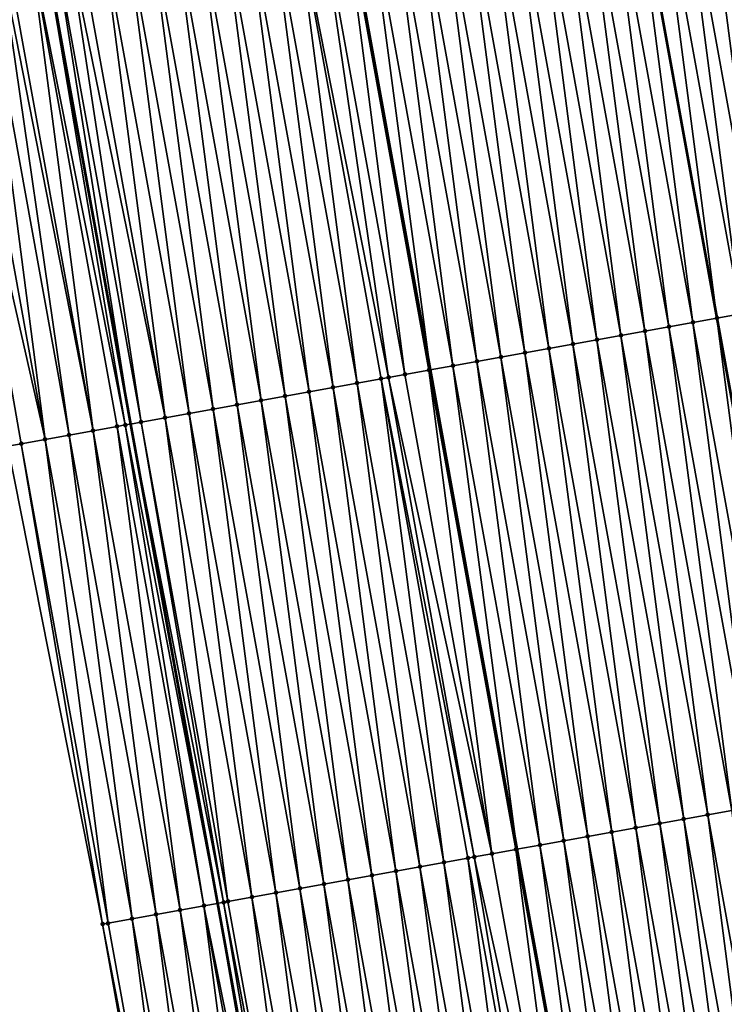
# Model space of a CAD drawing. Header units: feet. Extents: x 2007189 to 2022806, y 818621 to 837694.
# Tile 263 of 656: x 2011451 to 2011480, y 827225 to 827265. Entities that reach past the tile are written whole.
import ezdxf

# ---------------------------------------------------------------- set-up
doc = ezdxf.new("R2010")
doc.units = ezdxf.units.FT
doc.header["$MEASUREMENT"] = 0
for name, color, linetype, lineweight in [('EP_Travel Lane', 172, 'Continuous', 53), ('Road Shots', 141, 'Continuous', 100), ('Road X-Section', 40, 'Continuous', 13), ('STRIPING', 60, 'Continuous', 53)]:
    doc.layers.add(name, color=color, linetype=linetype, lineweight=lineweight)
doc.layers.add('I-77-MM17-21_SB-Surface-Border', color=7, linetype='Continuous')
doc.layers.add('I-77-MM17-21_SB-Surface-TIN', color=7, linetype='Continuous')

msp = doc.modelspace()

# ---------------------------------------------------------------- linework, layer by layer
at = {"layer": 'EP_Travel Lane'}
msp.add_polyline3d([(2011426.064436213, 827426.9163370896, 310.7935345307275), (2011429.090653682, 827407.1466084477, 310.8020995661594), (2011432.116868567, 827387.3768966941, 310.8280095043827), (2011435.14308394, 827367.6071817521, 310.8505468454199), (2011438.383504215, 827347.5752606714, 310.8550142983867), (2011441.677768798, 827327.8484129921, 310.8450038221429), (2011444.972028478, 827308.1215946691, 310.8676867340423), (2011448.266279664, 827288.3948272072, 310.9462052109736), (2011451.785399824, 827268.3978280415, 311.0168383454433), (2011455.348747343, 827248.7178492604, 311.0530579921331), (2011458.912086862, 827229.0379146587, 311.1058170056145), (2011462.475431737, 827209.3579504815, 311.1475301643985), (2011466.304121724, 827189.3753401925, 311.1956917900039), (2011470.173182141, 827169.7531448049, 311.2224514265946), (2011474.042224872, 827150.131039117, 311.2814960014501), (2011477.91123895, 827130.5090787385, 311.3928409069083), (2011481.943774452, 827110.6780281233, 311.4529107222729), (2011486.019857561, 827091.0979592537, 311.5345696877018), (2011490.095915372, 827071.518011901, 311.6420071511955), (2011494.171960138, 827051.938127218, 311.7626934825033), (2011498.561402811, 827032.0206688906, 311.8343273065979), (2011503.034300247, 827012.5273846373, 311.9249196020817), (2011507.507186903, 826993.0341473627, 312.0241428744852), (2011511.980064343, 826973.5409502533, 312.1307927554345)], dxfattribs=at)
at = {"layer": 'I-77-MM17-21_SB-Surface-Border', "color": 3, "linetype": 'Continuous', "lineweight": -3}
msp.add_polyline3d([(2011508.501863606, 826972.7529441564, 312.2280036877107), (2011503.139366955, 826992.0446366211, 312.1538696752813), (2011499.053788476, 827011.6255781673, 312.0363554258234), (2011494.003149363, 827030.9878409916, 311.9389719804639), (2011490.003879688, 827051.0708970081, 311.8562956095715), (2011485.576583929, 827070.5778773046, 311.7797985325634), (2011481.447137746, 827090.1467194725, 311.6741748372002), (2011478.279633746, 827109.915714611, 311.5483360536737), (2011474.770456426, 827129.8902702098, 311.4510833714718), (2011470.246025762, 827149.3831021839, 311.3533416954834), (2011466.741395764, 827169.0770481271, 311.3022009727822), (2011463.03818234, 827188.7319729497, 311.2909535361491), (2011457.694417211, 827208.4927978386, 311.3367523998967), (2011454.197824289, 827228.1848614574, 311.2997725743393), (2011450.313611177, 827247.8067217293, 311.2559457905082), (2011447.416001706, 827267.6070954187, 311.1663260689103), (2011443.057618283, 827287.525218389, 311.1672876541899), (2011438.967472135, 827307.1191249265, 311.1410504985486), (2011435.842362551, 827326.8741582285, 311.0839531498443), (2011432.026686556, 827346.5139510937, 311.113053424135), (2011429.609889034, 827366.7573942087, 311.0491658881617), (2011426.783208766, 827386.5577401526, 311.0058576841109), (2011425.399805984, 827406.5797546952, 310.9208343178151), (2011421.566969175, 827426.2255988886, 310.9372846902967)], dxfattribs=at)
at = {"layer": 'I-77-MM17-21_SB-Surface-TIN', "color": 128, "linetype": 'Continuous', "lineweight": -3}
for points in [[(2011481.364322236, 827253.425568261, 310.0408980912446), (2011478.784991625, 827273.2836226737, 309.9701422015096), (2011477.800973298, 827273.105555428, 310.0078651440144)], [(2011482.348341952, 827253.6036278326, 310.0002886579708), (2011479.769009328, 827273.4616933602, 309.9337127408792), (2011478.784991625, 827273.2836226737, 309.9701422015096)], [(2011481.364322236, 827253.425568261, 310.0408980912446), (2011482.348341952, 827253.6036278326, 310.0002886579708), (2011478.784991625, 827273.2836226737, 309.9701422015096)], [(2011476.816953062, 827272.9274987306, 310.0495535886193), (2011475.832932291, 827272.749416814, 310.0820975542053), (2011479.396278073, 827253.0694476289, 310.1218870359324)], [(2011480.380300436, 827253.2475202, 310.0858348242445), (2011477.800973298, 827273.105555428, 310.0078651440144), (2011476.816953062, 827272.9274987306, 310.0495535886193)], [(2011480.380300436, 827253.2475202, 310.0858348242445), (2011476.816953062, 827272.9274987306, 310.0495535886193), (2011479.396278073, 827253.0694476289, 310.1218870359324)], [(2011480.380300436, 827253.2475202, 310.0858348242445), (2011481.364322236, 827253.425568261, 310.0408980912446), (2011477.800973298, 827273.105555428, 310.0078651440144)], [(2011477.428250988, 827252.7132879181, 310.1875256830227), (2011474.848920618, 827272.5713409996, 310.1162631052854), (2011473.864903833, 827272.3932652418, 310.1507861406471)], [(2011478.412267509, 827252.8913651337, 310.153549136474), (2011475.832932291, 827272.749416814, 310.0820975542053), (2011474.848920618, 827272.5713409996, 310.1162631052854)], [(2011477.428250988, 827252.7132879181, 310.1875256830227), (2011478.412267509, 827252.8913651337, 310.153549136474), (2011474.848920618, 827272.5713409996, 310.1162631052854)], [(2011478.412267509, 827252.8913651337, 310.153549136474), (2011479.396278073, 827253.0694476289, 310.1218870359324), (2011475.832932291, 827272.749416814, 310.0820975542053)], [(2011474.476192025, 827252.1791081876, 310.3089722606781), (2011471.896865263, 827272.0371413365, 310.2302118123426), (2011470.912844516, 827271.8590874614, 310.2729612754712)], [(2011475.460213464, 827252.3571582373, 310.2647832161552), (2011472.880885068, 827272.2152004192, 310.1894200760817), (2011471.896865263, 827272.0371413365, 310.2302118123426)], [(2011474.476192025, 827252.1791081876, 310.3089722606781), (2011475.460213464, 827252.3571582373, 310.2647832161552), (2011471.896865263, 827272.0371413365, 310.2302118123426)], [(2011476.444233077, 827252.53521838, 310.2243884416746), (2011473.864903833, 827272.3932652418, 310.1507861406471), (2011472.880885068, 827272.2152004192, 310.1894200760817)], [(2011475.460213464, 827252.3571582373, 310.2647832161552), (2011476.444233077, 827252.53521838, 310.2243884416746), (2011472.880885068, 827272.2152004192, 310.1894200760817)], [(2011476.444233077, 827252.53521838, 310.2243884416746), (2011477.428250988, 827252.7132879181, 310.1875256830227), (2011473.864903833, 827272.3932652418, 310.1507861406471)], [(2011472.508153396, 827251.8229846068, 310.3885230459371), (2011469.928823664, 827271.6810341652, 310.3159282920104), (2011468.944804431, 827271.50297193, 310.3555348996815)], [(2011473.492171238, 827252.0010545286, 310.3518045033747), (2011470.912844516, 827271.8590874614, 310.2729612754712), (2011469.928823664, 827271.6810341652, 310.3159282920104)], [(2011472.508153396, 827251.8229846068, 310.3885230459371), (2011473.492171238, 827252.0010545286, 310.3518045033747), (2011469.928823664, 827271.6810341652, 310.3159282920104)], [(2011473.492171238, 827252.0010545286, 310.3518045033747), (2011474.476192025, 827252.1791081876, 310.3089722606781), (2011470.912844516, 827271.8590874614, 310.2729612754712)], [(2011470.540115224, 827251.4668585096, 310.4671277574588), (2011467.96078614, 827271.3249044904, 310.39318506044), (2011466.976766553, 827271.1468442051, 310.4335247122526)], [(2011471.524135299, 827251.6449160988, 310.4257730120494), (2011468.944804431, 827271.50297193, 310.3555348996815), (2011467.96078614, 827271.3249044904, 310.39318506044)], [(2011470.540115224, 827251.4668585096, 310.4671277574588), (2011471.524135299, 827251.6449160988, 310.4257730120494), (2011467.96078614, 827271.3249044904, 310.39318506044)], [(2011471.524135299, 827251.6449160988, 310.4257730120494), (2011472.508153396, 827251.8229846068, 310.3885230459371), (2011468.944804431, 827271.50297193, 310.3555348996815)], [(2011468.572070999, 827251.1107658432, 310.5583001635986), (2011465.99274614, 827270.9687884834, 310.4755799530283), (2011465.008727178, 827270.7907247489, 310.5146228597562)], [(2011469.556092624, 827251.2888148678, 310.5137257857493), (2011466.976766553, 827271.1468442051, 310.4335247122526), (2011465.99274614, 827270.9687884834, 310.4755799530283)], [(2011468.572070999, 827251.1107658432, 310.5583001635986), (2011469.556092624, 827251.2888148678, 310.5137257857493), (2011465.99274614, 827270.9687884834, 310.4755799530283)], [(2011469.556092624, 827251.2888148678, 310.5137257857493), (2011470.540115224, 827251.4668585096, 310.4671277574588), (2011466.976766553, 827271.1468442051, 310.4335247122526)], [(2011465.933731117, 827250.6333247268, 310.6561575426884), (2011463.040693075, 827270.4345761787, 310.5847762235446), (2011462.056675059, 827270.2565072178, 310.6218544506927)], [(2011466.604034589, 827250.7546300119, 310.633245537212), (2011464.024710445, 827270.612648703, 310.5490376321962), (2011463.040693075, 827270.4345761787, 310.5847762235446)], [(2011465.933731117, 827250.6333247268, 310.6561575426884), (2011466.604034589, 827250.7546300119, 310.633245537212), (2011463.040693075, 827270.4345761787, 310.5847762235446)], [(2011467.588052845, 827250.9326976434, 310.5956660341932), (2011464.067686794, 827270.6204260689, 310.5475345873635), (2011464.024710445, 827270.612648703, 310.5490376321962)], [(2011466.604034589, 827250.7546300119, 310.633245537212), (2011467.588052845, 827250.9326976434, 310.5956660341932), (2011464.024710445, 827270.612648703, 310.5490376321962)], [(2011465.008727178, 827270.7907247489, 310.5146228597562), (2011464.067686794, 827270.6204260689, 310.5475345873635), (2011467.631029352, 827250.940474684, 310.5940340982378)], [(2011467.588052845, 827250.9326976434, 310.5956660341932), (2011467.631029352, 827250.940474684, 310.5940340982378), (2011464.067686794, 827270.6204260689, 310.5475345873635)], [(2011468.572070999, 827251.1107658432, 310.5583001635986), (2011465.008727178, 827270.7907247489, 310.5146228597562), (2011467.631029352, 827250.940474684, 310.5940340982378)], [(2011463.651988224, 827250.2203807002, 310.7285344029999), (2011461.072658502, 827270.0784302, 310.6559038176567), (2011460.088640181, 827269.9003629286, 310.6936171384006)], [(2011464.636005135, 827250.3984557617, 310.6937480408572), (2011462.056675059, 827270.2565072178, 310.6218544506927), (2011461.072658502, 827270.0784302, 310.6559038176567)], [(2011463.651988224, 827250.2203807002, 310.7285344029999), (2011464.636005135, 827250.3984557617, 310.6937480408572), (2011461.072658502, 827270.0784302, 310.6559038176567)], [(2011464.636005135, 827250.3984557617, 310.6937480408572), (2011465.620018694, 827250.576549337, 310.6659216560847), (2011462.056675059, 827270.2565072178, 310.6218544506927)], [(2011465.620018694, 827250.576549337, 310.6659216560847), (2011465.933731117, 827250.6333247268, 310.6561575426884), (2011462.056675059, 827270.2565072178, 310.6218544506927)], [(2011461.683946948, 827249.8642717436, 310.8135828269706), (2011459.10462138, 827269.7222983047, 310.7323257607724), (2011458.120602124, 827269.5442361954, 310.7719796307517)], [(2011462.667967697, 827250.042325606, 310.7708270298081), (2011460.088640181, 827269.9003629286, 310.6936171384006), (2011459.10462138, 827269.7222983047, 310.7323257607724)], [(2011461.683946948, 827249.8642717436, 310.8135828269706), (2011462.667967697, 827250.042325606, 310.7708270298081), (2011459.10462138, 827269.7222983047, 310.7323257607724)], [(2011462.667967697, 827250.042325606, 310.7708270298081), (2011463.651988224, 827250.2203807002, 310.7285344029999), (2011460.088640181, 827269.9003629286, 310.6936171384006)], [(2011459.715906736, 827249.5081569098, 310.8964218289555), (2011457.136581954, 827269.3661791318, 310.8135304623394), (2011456.152561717, 827269.1881224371, 310.8552198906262)], [(2011460.699926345, 827249.6862170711, 310.8560340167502), (2011458.120602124, 827269.5442361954, 310.7719796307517), (2011457.136581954, 827269.3661791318, 310.8135304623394)], [(2011459.715906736, 827249.5081569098, 310.8964218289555), (2011460.699926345, 827249.6862170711, 310.8560340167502), (2011457.136581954, 827269.3661791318, 310.8135304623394)], [(2011460.699926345, 827249.6862170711, 310.8560340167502), (2011461.683946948, 827249.8642717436, 310.8135828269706), (2011458.120602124, 827269.5442361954, 310.7719796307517)], [(2011456.763851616, 827248.9739559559, 311.0098899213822), (2011454.184520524, 827268.8320130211, 310.9400925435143), (2011453.20050121, 827268.6539512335, 310.9798674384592)], [(2011457.747868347, 827249.1520320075, 310.9754757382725), (2011455.168541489, 827269.010065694, 310.8968911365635), (2011454.184520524, 827268.8320130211, 310.9400925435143)], [(2011456.763851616, 827248.9739559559, 311.0098899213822), (2011457.747868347, 827249.1520320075, 310.9754757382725), (2011454.184520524, 827268.8320130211, 310.9400925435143)], [(2011458.731887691, 827249.3300936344, 310.9356388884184), (2011456.152561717, 827269.1881224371, 310.8552198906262), (2011455.168541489, 827269.010065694, 310.8968911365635)], [(2011457.747868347, 827249.1520320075, 310.9754757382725), (2011458.731887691, 827249.3300936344, 310.9356388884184), (2011455.168541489, 827269.010065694, 310.8968911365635)], [(2011458.731887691, 827249.3300936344, 310.9356388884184), (2011459.715906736, 827249.5081569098, 310.8964218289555), (2011456.152561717, 827269.1881224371, 310.8552198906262)], [(2011455.130433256, 827248.6783389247, 311.0598345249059), (2011451.785399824, 827268.3978280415, 311.0168383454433), (2011451.232477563, 827268.2977449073, 311.0283084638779)], [(2011452.216487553, 827268.4758581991, 311.0078956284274), (2011451.785399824, 827268.3978280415, 311.0168383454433), (2011455.348747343, 827248.7178492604, 311.0530579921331)], [(2011455.130433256, 827248.6783389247, 311.0598345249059), (2011455.348747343, 827248.7178492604, 311.0530579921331), (2011451.785399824, 827268.3978280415, 311.0168383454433)], [(2011455.779837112, 827248.7958675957, 311.0396768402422), (2011452.772888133, 827268.5765628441, 310.9934080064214), (2011452.216487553, 827268.4758581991, 311.0078956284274)], [(2011455.779837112, 827248.7958675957, 311.0396768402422), (2011452.216487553, 827268.4758581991, 311.0078956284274), (2011455.348747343, 827248.7178492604, 311.0530579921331)], [(2011456.763851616, 827248.9739559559, 311.0098899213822), (2011453.20050121, 827268.6539512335, 310.9798674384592), (2011452.772888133, 827268.5765628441, 310.9934080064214)], [(2011455.779837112, 827248.7958675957, 311.0396768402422), (2011456.763851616, 827248.9739559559, 311.0098899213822), (2011452.772888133, 827268.5765628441, 310.9934080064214)], [(2011452.827784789, 827248.2616511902, 311.1473361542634), (2011449.958145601, 827268.0671037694, 311.0629844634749), (2011449.264448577, 827267.941568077, 311.0878379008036)], [(2011453.811804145, 827248.4397127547, 311.1074758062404), (2011450.248465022, 827268.1196457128, 311.0540209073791), (2011449.958145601, 827268.0671037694, 311.0629844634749)], [(2011452.827784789, 827248.2616511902, 311.1473361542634), (2011453.811804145, 827248.4397127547, 311.1074758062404), (2011449.958145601, 827268.0671037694, 311.0629844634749)], [(2011453.811804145, 827248.4397127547, 311.1074758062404), (2011451.232477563, 827268.2977449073, 311.0283084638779), (2011450.248465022, 827268.1196457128, 311.0540209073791)], [(2011453.811804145, 827248.4397127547, 311.1074758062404), (2011454.795821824, 827248.617783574, 311.0710947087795), (2011451.232477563, 827268.2977449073, 311.0283084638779)], [(2011454.795821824, 827248.617783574, 311.0710947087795), (2011455.130433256, 827248.6783389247, 311.0598345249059), (2011451.232477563, 827268.2977449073, 311.0283084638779)], [(2011451.843764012, 827248.0835974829, 311.1901501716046), (2011448.280428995, 827267.7635077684, 311.1281687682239), (2011447.416001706, 827267.6070954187, 311.1663260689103)], [(2011450.313611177, 827247.8067217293, 311.2559457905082), (2011450.859743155, 827247.905544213, 311.2331286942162), (2011447.416001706, 827267.6070954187, 311.1663260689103)], [(2011450.859743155, 827247.905544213, 311.2331286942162), (2011451.843764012, 827248.0835974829, 311.1901501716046), (2011447.416001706, 827267.6070954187, 311.1663260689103)], [(2011451.843764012, 827248.0835974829, 311.1901501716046), (2011449.264448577, 827267.941568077, 311.0878379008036), (2011448.280428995, 827267.7635077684, 311.1281687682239)], [(2011451.843764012, 827248.0835974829, 311.1901501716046), (2011452.827784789, 827248.2616511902, 311.1473361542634), (2011449.264448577, 827267.941568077, 311.0878379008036)], [(2011481.975605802, 827233.2114367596, 310.2086919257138), (2011479.396278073, 827253.0694476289, 310.1218870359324), (2011478.412267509, 827252.8913651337, 310.153549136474)], [(2011480.380300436, 827253.2475202, 310.0858348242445), (2011479.396278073, 827253.0694476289, 310.1218870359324), (2011482.959616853, 827233.3895171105, 310.1762188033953)], [(2011481.975605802, 827233.2114367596, 310.2086919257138), (2011482.959616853, 827233.3895171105, 310.1762188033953), (2011479.396278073, 827253.0694476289, 310.1218870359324)], [(2011480.007573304, 827232.8552793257, 310.275513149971), (2011477.428250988, 827252.7132879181, 310.1875256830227), (2011476.444233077, 827252.53521838, 310.2243884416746)], [(2011480.991589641, 827233.0333575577, 310.2419203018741), (2011478.412267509, 827252.8913651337, 310.153549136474), (2011477.428250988, 827252.7132879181, 310.1875256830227)], [(2011480.007573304, 827232.8552793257, 310.275513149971), (2011480.991589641, 827233.0333575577, 310.2419203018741), (2011477.428250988, 827252.7132879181, 310.1875256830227)], [(2011480.991589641, 827233.0333575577, 310.2419203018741), (2011481.975605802, 827233.2114367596, 310.2086919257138), (2011478.412267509, 827252.8913651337, 310.153549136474)], [(2011478.03953183, 827232.4991714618, 310.3609693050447), (2011475.460213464, 827252.3571582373, 310.2647832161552), (2011474.476192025, 827252.1791081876, 310.3089722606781)], [(2011479.023553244, 827232.6772216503, 310.3168339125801), (2011476.444233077, 827252.53521838, 310.2243884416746), (2011475.460213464, 827252.3571582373, 310.2647832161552)], [(2011478.03953183, 827232.4991714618, 310.3609693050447), (2011479.023553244, 827232.6772216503, 310.3168339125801), (2011475.460213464, 827252.3571582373, 310.2647832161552)], [(2011479.023553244, 827232.6772216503, 310.3168339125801), (2011480.007573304, 827232.8552793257, 310.275513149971), (2011476.444233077, 827252.53521838, 310.2243884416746)], [(2011475.087474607, 827231.9649821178, 310.4787972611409), (2011472.508153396, 827251.8229846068, 310.3885230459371), (2011471.524135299, 827251.6449160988, 310.4257730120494)], [(2011476.071492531, 827232.1430515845, 310.4419092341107), (2011473.492171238, 827252.0010545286, 310.3518045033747), (2011472.508153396, 827251.8229846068, 310.3885230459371)], [(2011475.087474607, 827231.9649821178, 310.4787972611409), (2011476.071492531, 827232.1430515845, 310.4419092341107), (2011472.508153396, 827251.8229846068, 310.3885230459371)], [(2011477.05551032, 827232.321121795, 310.4053007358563), (2011474.476192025, 827252.1791081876, 310.3089722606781), (2011473.492171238, 827252.0010545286, 310.3518045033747)], [(2011476.071492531, 827232.1430515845, 310.4419092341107), (2011477.05551032, 827232.321121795, 310.4053007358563), (2011473.492171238, 827252.0010545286, 310.3518045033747)], [(2011477.05551032, 827232.321121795, 310.4053007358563), (2011478.03953183, 827232.4991714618, 310.3609693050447), (2011474.476192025, 827252.1791081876, 310.3089722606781)], [(2011473.119432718, 827231.6088765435, 310.5651141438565), (2011470.540115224, 827251.4668585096, 310.4671277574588), (2011469.556092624, 827251.2888148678, 310.5137257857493)], [(2011474.103454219, 827231.7869262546, 310.520799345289), (2011471.524135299, 827251.6449160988, 310.4257730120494), (2011470.540115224, 827251.4668585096, 310.4671277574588)], [(2011473.119432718, 827231.6088765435, 310.5651141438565), (2011474.103454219, 827231.7869262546, 310.520799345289), (2011470.540115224, 827251.4668585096, 310.4671277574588)], [(2011474.103454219, 827231.7869262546, 310.520799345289), (2011475.087474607, 827231.9649821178, 310.4787972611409), (2011471.524135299, 827251.6449160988, 310.4257730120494)], [(2011468.572070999, 827251.1107658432, 310.5583001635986), (2011467.631029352, 827250.940474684, 310.5940340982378), (2011471.194370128, 827231.260533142, 310.6442032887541)], [(2011472.135412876, 827231.4308176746, 310.6059862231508), (2011469.556092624, 827251.2888148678, 310.5137257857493), (2011468.572070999, 827251.1107658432, 310.5583001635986)], [(2011472.135412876, 827231.4308176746, 310.6059862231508), (2011468.572070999, 827251.1107658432, 310.5583001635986), (2011471.194370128, 827231.260533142, 310.6442032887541)], [(2011472.135412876, 827231.4308176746, 310.6059862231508), (2011473.119432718, 827231.6088765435, 310.5651141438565), (2011469.556092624, 827251.2888148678, 310.5137257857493)], [(2011469.448422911, 827230.9445904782, 310.7121122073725), (2011465.933731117, 827250.6333247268, 310.6561575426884), (2011465.620018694, 827250.576549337, 310.6659216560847)], [(2011470.167373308, 827231.0746992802, 310.6874835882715), (2011466.604034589, 827250.7546300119, 310.633245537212), (2011465.933731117, 827250.6333247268, 310.6561575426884)], [(2011469.448422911, 827230.9445904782, 310.7121122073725), (2011470.167373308, 827231.0746992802, 310.6874835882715), (2011465.933731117, 827250.6333247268, 310.6561575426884)], [(2011470.167373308, 827231.0746992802, 310.6874835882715), (2011467.588052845, 827250.9326976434, 310.5956660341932), (2011466.604034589, 827250.7546300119, 310.633245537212)], [(2011471.15139347, 827231.2527563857, 310.645948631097), (2011467.631029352, 827250.940474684, 310.5940340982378), (2011467.588052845, 827250.9326976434, 310.5956660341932)], [(2011470.167373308, 827231.0746992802, 310.6874835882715), (2011471.15139347, 827231.2527563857, 310.645948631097), (2011467.588052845, 827250.9326976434, 310.5956660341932)], [(2011471.15139347, 827231.2527563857, 310.645948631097), (2011471.194370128, 827231.260533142, 310.6442032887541), (2011467.631029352, 827250.940474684, 310.5940340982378)], [(2011466.231309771, 827230.3623763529, 310.8180961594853), (2011463.651988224, 827250.2203807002, 310.7285344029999), (2011462.667967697, 827250.042325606, 310.7708270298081)], [(2011467.215327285, 827230.5404480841, 310.782059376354), (2011464.636005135, 827250.3984557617, 310.6937480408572), (2011463.651988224, 827250.2203807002, 310.7285344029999)], [(2011466.231309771, 827230.3623763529, 310.8180961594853), (2011467.215327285, 827230.5404480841, 310.782059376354), (2011463.651988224, 827250.2203807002, 310.7285344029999)], [(2011468.199343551, 827230.7185267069, 310.7486134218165), (2011465.620018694, 827250.576549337, 310.6659216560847), (2011464.636005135, 827250.3984557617, 310.6937480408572)], [(2011467.215327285, 827230.5404480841, 310.782059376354), (2011468.199343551, 827230.7185267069, 310.7486134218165), (2011464.636005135, 827250.3984557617, 310.6937480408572)], [(2011468.199343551, 827230.7185267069, 310.7486134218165), (2011469.183357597, 827230.8966175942, 310.719777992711), (2011465.620018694, 827250.576549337, 310.6659216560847)], [(2011469.183357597, 827230.8966175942, 310.719777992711), (2011469.448422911, 827230.9445904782, 310.7121122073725), (2011465.620018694, 827250.576549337, 310.6659216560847)], [(2011464.263268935, 827230.0062649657, 310.9022278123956), (2011461.683946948, 827249.8642717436, 310.8135828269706), (2011460.699926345, 827249.6862170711, 310.8560340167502)], [(2011465.24728997, 827230.1843172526, 310.8588812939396), (2011462.667967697, 827250.042325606, 310.7708270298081), (2011461.683946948, 827249.8642717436, 310.8135828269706)], [(2011464.263268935, 827230.0062649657, 310.9022278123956), (2011465.24728997, 827230.1843172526, 310.8588812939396), (2011461.683946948, 827249.8642717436, 310.8135828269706)], [(2011465.24728997, 827230.1843172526, 310.8588812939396), (2011466.231309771, 827230.3623763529, 310.8180961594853), (2011462.667967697, 827250.042325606, 310.7708270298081)], [(2011462.295228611, 827229.6501507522, 310.9852968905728), (2011459.715906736, 827249.5081569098, 310.8964218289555), (2011458.731887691, 827249.3300936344, 310.9356388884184)], [(2011463.27924891, 827229.8282070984, 310.9434763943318), (2011460.699926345, 827249.6862170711, 310.8560340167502), (2011459.715906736, 827249.5081569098, 310.8964218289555)], [(2011462.295228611, 827229.6501507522, 310.9852968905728), (2011463.27924891, 827229.8282070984, 310.9434763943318), (2011459.715906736, 827249.5081569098, 310.8964218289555)], [(2011463.27924891, 827229.8282070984, 310.9434763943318), (2011464.263268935, 827230.0062649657, 310.9022278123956), (2011460.699926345, 827249.6862170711, 310.8560340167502)], [(2011460.327190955, 827229.2940218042, 311.0628268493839), (2011457.747868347, 827249.1520320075, 310.9754757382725), (2011456.763851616, 827248.9739559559, 311.0098899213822)], [(2011461.311208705, 827229.4720922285, 311.0262987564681), (2011458.731887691, 827249.3300936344, 310.9356388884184), (2011457.747868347, 827249.1520320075, 310.9754757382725)], [(2011460.327190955, 827229.2940218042, 311.0628268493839), (2011461.311208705, 827229.4720922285, 311.0262987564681), (2011457.747868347, 827249.1520320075, 310.9754757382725)], [(2011461.311208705, 827229.4720922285, 311.0262987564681), (2011462.295228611, 827229.6501507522, 310.9852968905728), (2011458.731887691, 827249.3300936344, 310.9356388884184)], [(2011457.375143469, 827228.759778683, 311.1604382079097), (2011454.795821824, 827248.617783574, 311.0710947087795), (2011453.811804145, 827248.4397127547, 311.1074758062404)], [(2011458.359161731, 827228.9378462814, 311.1228478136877), (2011455.130433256, 827248.6783389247, 311.0598345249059), (2011454.795821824, 827248.617783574, 311.0710947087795)], [(2011457.375143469, 827228.759778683, 311.1604382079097), (2011458.359161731, 827228.9378462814, 311.1228478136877), (2011454.795821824, 827248.617783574, 311.0710947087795)], [(2011455.130433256, 827248.6783389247, 311.0598345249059), (2011458.912086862, 827229.0379146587, 311.1058170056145), (2011455.348747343, 827248.7178492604, 311.0530579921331)], [(2011458.359161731, 827228.9378462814, 311.1228478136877), (2011458.912086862, 827229.0379146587, 311.1058170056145), (2011455.130433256, 827248.6783389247, 311.0598345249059)], [(2011459.162717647, 827229.0832738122, 311.0980972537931), (2011455.779837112, 827248.7958675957, 311.0396768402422), (2011455.348747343, 827248.7178492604, 311.0530579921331)], [(2011459.162717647, 827229.0832738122, 311.0980972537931), (2011455.348747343, 827248.7178492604, 311.0530579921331), (2011458.912086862, 827229.0379146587, 311.1058170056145)], [(2011459.343176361, 827229.1159339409, 311.0927989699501), (2011456.763851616, 827248.9739559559, 311.0098899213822), (2011455.779837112, 827248.7958675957, 311.0396768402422)], [(2011459.162717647, 827229.0832738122, 311.0980972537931), (2011459.343176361, 827229.1159339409, 311.0927989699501), (2011455.779837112, 827248.7958675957, 311.0396768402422)], [(2011459.343176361, 827229.1159339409, 311.0927989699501), (2011460.327190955, 827229.2940218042, 311.0628268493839), (2011456.763851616, 827248.9739559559, 311.0098899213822)], [(2011455.407101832, 827228.40367172, 311.2462330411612), (2011452.827784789, 827248.2616511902, 311.1473361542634), (2011451.843764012, 827248.0835974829, 311.1901501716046)], [(2011456.391123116, 827228.5817226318, 311.202369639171), (2011453.811804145, 827248.4397127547, 311.1074758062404), (2011452.827784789, 827248.2616511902, 311.1473361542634)], [(2011455.407101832, 827228.40367172, 311.2462330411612), (2011456.391123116, 827228.5817226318, 311.202369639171), (2011452.827784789, 827248.2616511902, 311.1473361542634)], [(2011456.391123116, 827228.5817226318, 311.202369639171), (2011457.375143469, 827228.759778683, 311.1604382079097), (2011453.811804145, 827248.4397127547, 311.1074758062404)], [(2011454.197824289, 827228.1848614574, 311.2997725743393), (2011450.859743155, 827247.905544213, 311.2331286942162), (2011450.313611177, 827247.8067217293, 311.2559457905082)], [(2011454.423080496, 827228.2256210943, 311.2902040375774), (2011451.843764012, 827248.0835974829, 311.1901501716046), (2011450.859743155, 827247.905544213, 311.2331286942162)], [(2011454.197824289, 827228.1848614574, 311.2997725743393), (2011454.423080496, 827228.2256210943, 311.2902040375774), (2011450.859743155, 827247.905544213, 311.2331286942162)], [(2011454.423080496, 827228.2256210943, 311.2902040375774), (2011455.407101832, 827228.40367172, 311.2462330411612), (2011451.843764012, 827248.0835974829, 311.1901501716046)], [(2011482.586886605, 827212.9973205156, 310.3822187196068), (2011480.007573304, 827232.8552793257, 310.275513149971), (2011479.023553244, 827232.6772216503, 310.3168339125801)], [(2011480.618847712, 827212.6411983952, 310.4623187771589), (2011478.03953183, 827232.4991714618, 310.3609693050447), (2011477.05551032, 827232.321121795, 310.4053007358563)], [(2011481.60286687, 827212.8192610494, 310.4228679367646), (2011479.023553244, 827232.6772216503, 310.3168339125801), (2011478.03953183, 827232.4991714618, 310.3609693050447)], [(2011480.618847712, 827212.6411983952, 310.4623187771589), (2011481.60286687, 827212.8192610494, 310.4228679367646), (2011478.03953183, 827232.4991714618, 310.3609693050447)], [(2011481.60286687, 827212.8192610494, 310.4228679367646), (2011482.586886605, 827212.9973205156, 310.3822187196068), (2011479.023553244, 827232.6772216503, 310.3168339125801)], [(2011478.650809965, 827212.2850699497, 310.540041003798), (2011476.071492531, 827232.1430515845, 310.4419092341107), (2011475.087474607, 827231.9649821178, 310.4787972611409)], [(2011479.634829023, 827212.4631331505, 310.5007957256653), (2011477.05551032, 827232.321121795, 310.4053007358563), (2011476.071492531, 827232.1430515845, 310.4419092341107)], [(2011478.650809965, 827212.2850699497, 310.540041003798), (2011479.634829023, 827212.4631331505, 310.5007957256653), (2011476.071492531, 827232.1430515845, 310.4419092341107)], [(2011479.634829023, 827212.4631331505, 310.5007957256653), (2011480.618847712, 827212.6411983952, 310.4623187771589), (2011477.05551032, 827232.321121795, 310.4053007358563)], [(2011475.698751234, 827211.7508889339, 310.661004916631), (2011473.119432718, 827231.6088765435, 310.5651141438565), (2011472.135412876, 827231.4308176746, 310.6059862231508)], [(2011476.682768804, 827211.9289603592, 310.6248514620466), (2011474.103454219, 827231.7869262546, 310.520799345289), (2011473.119432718, 827231.6088765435, 310.5651141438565)], [(2011475.698751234, 827211.7508889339, 310.661004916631), (2011476.682768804, 827211.9289603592, 310.6248514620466), (2011473.119432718, 827231.6088765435, 310.5651141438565)], [(2011477.666789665, 827212.1070136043, 310.5818634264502), (2011475.087474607, 827231.9649821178, 310.4787972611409), (2011474.103454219, 827231.7869262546, 310.520799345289)], [(2011476.682768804, 827211.9289603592, 310.6248514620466), (2011477.666789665, 827212.1070136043, 310.5818634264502), (2011474.103454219, 827231.7869262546, 310.520799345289)], [(2011477.666789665, 827212.1070136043, 310.5818634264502), (2011478.650809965, 827212.2850699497, 310.540041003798), (2011475.087474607, 827231.9649821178, 310.4787972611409)], [(2011473.730717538, 827211.3947381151, 310.7303162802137), (2011471.15139347, 827231.2527563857, 310.645948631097), (2011470.167373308, 827231.0746992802, 310.6874835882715)], [(2011474.714734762, 827211.5728114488, 310.6948803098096), (2011471.194370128, 827231.260533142, 310.6442032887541), (2011471.15139347, 827231.2527563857, 310.645948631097)], [(2011473.730717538, 827211.3947381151, 310.7303162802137), (2011474.714734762, 827211.5728114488, 310.6948803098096), (2011471.15139347, 827231.2527563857, 310.645948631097)], [(2011472.135412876, 827231.4308176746, 310.6059862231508), (2011471.194370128, 827231.260533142, 310.6442032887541), (2011474.757711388, 827211.5805889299, 310.6934008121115)], [(2011474.714734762, 827211.5728114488, 310.6948803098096), (2011474.757711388, 827211.5805889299, 310.6934008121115), (2011471.194370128, 827231.260533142, 310.6442032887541)], [(2011475.698751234, 827211.7508889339, 310.661004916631), (2011472.135412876, 827231.4308176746, 310.6059862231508), (2011474.757711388, 827211.5805889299, 310.6934008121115)], [(2011471.762687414, 827211.0385675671, 310.7922108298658), (2011469.183357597, 827230.8966175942, 310.719777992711), (2011468.199343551, 827230.7185267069, 310.7486134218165)], [(2011472.74670262, 827211.2166520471, 310.7609650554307), (2011469.448422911, 827230.9445904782, 310.7121122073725), (2011469.183357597, 827230.8966175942, 310.719777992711)], [(2011471.762687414, 827211.0385675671, 310.7922108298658), (2011472.74670262, 827211.2166520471, 310.7609650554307), (2011469.183357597, 827230.8966175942, 310.719777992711)], [(2011473.730717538, 827211.3947381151, 310.7303162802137), (2011470.167373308, 827231.0746992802, 310.6874835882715), (2011469.448422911, 827230.9445904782, 310.7121122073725)], [(2011472.74670262, 827211.2166520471, 310.7609650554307), (2011473.730717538, 827211.3947381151, 310.7303162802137), (2011469.448422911, 827230.9445904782, 310.7121122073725)], [(2011469.794649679, 827210.6824390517, 310.8699068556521), (2011467.215327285, 827230.5404480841, 310.782059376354), (2011466.231309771, 827230.3623763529, 310.8180961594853)], [(2011470.778668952, 827210.8605010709, 310.8302173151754), (2011468.199343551, 827230.7185267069, 310.7486134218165), (2011467.215327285, 827230.5404480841, 310.782059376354)], [(2011469.794649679, 827210.6824390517, 310.8699068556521), (2011470.778668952, 827210.8605010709, 310.8302173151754), (2011467.215327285, 827230.5404480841, 310.782059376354)], [(2011470.778668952, 827210.8605010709, 310.8302173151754), (2011471.762687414, 827211.0385675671, 310.7922108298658), (2011468.199343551, 827230.7185267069, 310.7486134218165)], [(2011466.842592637, 827210.1482487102, 310.9873649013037), (2011464.263268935, 827230.0062649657, 310.9022278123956), (2011463.27924891, 827229.8282070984, 310.9434763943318)], [(2011467.826612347, 827210.3263083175, 310.94676863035), (2011465.24728997, 827230.1843172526, 310.8588812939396), (2011464.263268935, 827230.0062649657, 310.9022278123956)], [(2011466.842592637, 827210.1482487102, 310.9873649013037), (2011467.826612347, 827210.3263083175, 310.94676863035), (2011464.263268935, 827230.0062649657, 310.9022278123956)], [(2011468.810631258, 827210.5043723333, 310.9078297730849), (2011466.231309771, 827230.3623763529, 310.8180961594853), (2011465.24728997, 827230.1843172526, 310.8588812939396)], [(2011467.826612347, 827210.3263083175, 310.94676863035), (2011468.810631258, 827210.5043723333, 310.9078297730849), (2011465.24728997, 827230.1843172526, 310.8588812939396)], [(2011468.810631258, 827210.5043723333, 310.9078297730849), (2011469.794649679, 827210.6824390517, 310.8699068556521), (2011466.231309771, 827230.3623763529, 310.8180961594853)], [(2011464.874553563, 827209.792127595, 311.0678428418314), (2011462.295228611, 827229.6501507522, 310.9852968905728), (2011461.311208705, 827229.4720922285, 311.0262987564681)], [(2011465.858572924, 827209.9701891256, 311.0279696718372), (2011463.27924891, 827229.8282070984, 310.9434763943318), (2011462.295228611, 827229.6501507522, 310.9852968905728)], [(2011464.874553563, 827209.792127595, 311.0678428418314), (2011465.858572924, 827209.9701891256, 311.0279696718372), (2011462.295228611, 827229.6501507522, 310.9852968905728)], [(2011465.858572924, 827209.9701891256, 311.0279696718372), (2011466.842592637, 827210.1482487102, 310.9873649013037), (2011463.27924891, 827229.8282070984, 310.9434763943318)], [(2011462.906521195, 827209.4359694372, 311.1343952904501), (2011460.327190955, 827229.2940218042, 311.0628268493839), (2011459.343176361, 827229.1159339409, 311.0927989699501)], [(2011463.890536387, 827209.6140539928, 311.1031778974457), (2011461.311208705, 827229.4720922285, 311.0262987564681), (2011460.327190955, 827229.2940218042, 311.0628268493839)], [(2011462.906521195, 827209.4359694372, 311.1343952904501), (2011463.890536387, 827209.6140539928, 311.1031778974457), (2011460.327190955, 827229.2940218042, 311.0628268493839)], [(2011463.890536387, 827209.6140539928, 311.1031778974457), (2011464.874553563, 827209.792127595, 311.0678428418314), (2011461.311208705, 827229.4720922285, 311.0262987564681)], [(2011460.938488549, 827209.0798128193, 311.2015265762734), (2011458.359161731, 827228.9378462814, 311.1228478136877), (2011457.375143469, 827228.759778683, 311.1604382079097)], [(2011462.330646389, 827209.3317471, 311.1519416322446), (2011458.912086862, 827229.0379146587, 311.1058170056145), (2011458.359161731, 827228.9378462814, 311.1228478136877)], [(2011460.938488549, 827209.0798128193, 311.2015265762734), (2011461.922506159, 827209.2578840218, 311.1652893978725), (2011458.359161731, 827228.9378462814, 311.1228478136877)], [(2011461.922506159, 827209.2578840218, 311.1652893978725), (2011462.330646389, 827209.3317471, 311.1519416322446), (2011458.359161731, 827228.9378462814, 311.1228478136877)], [(2011459.162717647, 827229.0832738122, 311.0980972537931), (2011458.912086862, 827229.0379146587, 311.1058170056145), (2011462.475431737, 827209.3579504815, 311.1475301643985)], [(2011462.330646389, 827209.3317471, 311.1519416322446), (2011462.475431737, 827209.3579504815, 311.1475301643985), (2011458.912086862, 827229.0379146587, 311.1058170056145)], [(2011462.906521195, 827209.4359694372, 311.1343952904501), (2011459.343176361, 827229.1159339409, 311.0927989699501), (2011459.162717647, 827229.0832738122, 311.0980972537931)], [(2011462.906521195, 827209.4359694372, 311.1343952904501), (2011459.162717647, 827229.0832738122, 311.0980972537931), (2011462.475431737, 827209.3579504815, 311.1475301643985)], [(2011457.986428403, 827208.5456396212, 311.3254293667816), (2011455.407101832, 827228.40367172, 311.2462330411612), (2011454.423080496, 827228.2256210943, 311.2902040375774)], [(2011458.970447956, 827208.7237000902, 311.2851570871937), (2011456.391123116, 827228.5817226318, 311.202369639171), (2011455.407101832, 827228.40367172, 311.2462330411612)], [(2011457.986428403, 827208.5456396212, 311.3254293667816), (2011458.970447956, 827208.7237000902, 311.2851570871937), (2011455.407101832, 827228.40367172, 311.2462330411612)], [(2011459.954468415, 827208.9017555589, 311.243005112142), (2011457.375143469, 827228.759778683, 311.1604382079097), (2011456.391123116, 827228.5817226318, 311.202369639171)], [(2011458.970447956, 827208.7237000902, 311.2851570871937), (2011459.954468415, 827208.9017555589, 311.243005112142), (2011456.391123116, 827228.5817226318, 311.202369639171)], [(2011459.954468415, 827208.9017555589, 311.243005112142), (2011460.938488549, 827209.0798128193, 311.2015265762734), (2011457.375143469, 827228.759778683, 311.1604382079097)], [(2011457.986428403, 827208.5456396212, 311.3254293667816), (2011454.423080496, 827228.2256210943, 311.2902040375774), (2011454.197824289, 827228.1848614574, 311.2997725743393)], [(2011457.694417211, 827208.4927978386, 311.3367523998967), (2011457.986428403, 827208.5456396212, 311.3254293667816), (2011454.197824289, 827228.1848614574, 311.2997725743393)]]:
    msp.add_3dface(points, dxfattribs=at)
at = {"layer": 'Road Shots', "lineweight": 100}
for p in [(2011479.396282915, 827253.0694485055, 310.121886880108), (2011477.428250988, 827252.7132879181, 310.1875256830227), (2011478.412267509, 827252.8913651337, 310.153549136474), (2011475.460213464, 827252.3571582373, 310.2647832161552), (2011476.444233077, 827252.53521838, 310.2243884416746), (2011472.508153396, 827251.8229846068, 310.3885230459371), (2011473.492171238, 827252.0010545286, 310.3518045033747), (2011474.476192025, 827252.1791081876, 310.3089722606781), (2011470.540115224, 827251.4668585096, 310.4671277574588), (2011471.524135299, 827251.6449160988, 310.4257730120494), (2011468.572070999, 827251.1107658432, 310.5583001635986), (2011469.556092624, 827251.2888148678, 310.5137257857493), (2011465.933731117, 827250.6333247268, 310.6561575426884), (2011466.604034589, 827250.7546300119, 310.633245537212), (2011467.588052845, 827250.9326976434, 310.5956660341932), (2011463.651988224, 827250.2203807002, 310.7285344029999), (2011464.636005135, 827250.3984557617, 310.6937480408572), (2011465.620018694, 827250.576549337, 310.6659216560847), (2011461.683946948, 827249.8642717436, 310.8135828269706), (2011462.667967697, 827250.042325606, 310.7708270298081), (2011459.715906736, 827249.5081569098, 310.8964218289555), (2011460.699926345, 827249.6862170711, 310.8560340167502), (2011457.747868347, 827249.1520320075, 310.9754757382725), (2011458.731887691, 827249.3300936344, 310.9356388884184), (2011454.795821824, 827248.617783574, 311.0710947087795), (2011455.130433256, 827248.6783389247, 311.0598345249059), (2011455.779837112, 827248.7958675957, 311.0396768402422), (2011456.763851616, 827248.9739559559, 311.0098899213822), (2011452.827784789, 827248.2616511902, 311.1473361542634), (2011453.811804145, 827248.4397127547, 311.1074758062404), (2011450.859743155, 827247.905544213, 311.2331286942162), (2011451.843764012, 827248.0835974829, 311.1901501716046), (2011478.03953183, 827232.4991714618, 310.3609693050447), (2011479.023553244, 827232.6772216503, 310.3168339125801), (2011476.071492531, 827232.1430515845, 310.4419092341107), (2011477.05551032, 827232.321121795, 310.4053007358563), (2011473.119432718, 827231.6088765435, 310.5651141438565), (2011474.103454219, 827231.7869262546, 310.520799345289), (2011475.087474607, 827231.9649821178, 310.4787972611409), (2011471.15139347, 827231.2527563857, 310.645948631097), (2011472.135412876, 827231.4308176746, 310.6059862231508), (2011469.183357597, 827230.8966175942, 310.719777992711), (2011469.448422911, 827230.9445904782, 310.7121122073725), (2011470.167373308, 827231.0746992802, 310.6874835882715), (2011467.215327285, 827230.5404480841, 310.782059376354), (2011468.199343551, 827230.7185267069, 310.7486134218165), (2011464.263268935, 827230.0062649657, 310.9022278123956), (2011465.24728997, 827230.1843172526, 310.8588812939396), (2011466.231309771, 827230.3623763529, 310.8180961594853), (2011462.295228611, 827229.6501507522, 310.9852968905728), (2011463.27924891, 827229.8282070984, 310.9434763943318), (2011460.327190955, 827229.2940218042, 311.0628268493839), (2011461.311208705, 827229.4720922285, 311.0262987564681), (2011458.359161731, 827228.9378462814, 311.1228478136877), (2011459.162717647, 827229.0832738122, 311.0980972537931), (2011459.343176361, 827229.1159339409, 311.0927989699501), (2011455.407101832, 827228.40367172, 311.2462330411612), (2011456.391123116, 827228.5817226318, 311.202369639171), (2011457.375143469, 827228.759778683, 311.1604382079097), (2011454.197824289, 827228.1848614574, 311.2997725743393), (2011454.423080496, 827228.2256210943, 311.2902040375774)]:
    msp.add_point(p, dxfattribs=at)
at = {"layer": 'Road X-Section', "extrusion": (0.1781669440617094, -0.9839965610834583, 0.002703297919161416), "elevation": -455634.2000523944, "flags": 128}
msp.add_lwpolyline([(2126703.730714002, 1541.093709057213), (2126702.730714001, 1541.143995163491), (2126701.730714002, 1541.194335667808), (2126700.730714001, 1541.24295600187), (2126699.730714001, 1541.294188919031), (2126698.730714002, 1541.333592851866), (2126697.730714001, 1541.372179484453), (2126696.730714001, 1541.423605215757), (2126696.200189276, 1541.449493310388), (2126695.730714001, 1541.466163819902), (2126694.730714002, 1541.494799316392), (2126693.730714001, 1541.535182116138), (2126692.730714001, 1541.57681618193), (2126691.730714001, 1541.614831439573), (2126690.730714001, 1541.652793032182), (2126689.730714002, 1541.685672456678), (2126688.730714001, 1541.720906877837), (2126687.730714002, 1541.761516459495), (2126686.730714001, 1541.80645335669), (2126685.730714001, 1541.842505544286), (2126684.730714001, 1541.874167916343), (2126683.730714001, 1541.90814458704), (2126682.730714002, 1541.945007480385), (2126681.730714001, 1541.985402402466), (2126680.730714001, 1542.029591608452), (2126679.730714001, 1542.072424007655), (2126678.730714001, 1542.109142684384), (2126677.730714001, 1542.146392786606), (2126676.730714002, 1542.187747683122), (2126675.730714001, 1542.234345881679), (2126674.730714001, 1542.2789204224), (2126673.730714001, 1542.316286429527), (2126672.730714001, 1542.353866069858), (2126672.049522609, 1542.376778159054), (2126671.730714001, 1542.386542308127), (2126670.730714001, 1542.414368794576), (2126669.730714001, 1542.449155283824), (2126668.730714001, 1542.491448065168), (2126667.730714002, 1542.534204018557), (2126666.730714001, 1542.57665536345), (2126665.730714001, 1542.617043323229), (2126664.730714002, 1542.656260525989), (2126663.730714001, 1542.696097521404), (2126662.730714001, 1542.73051183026), (2126661.730714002, 1542.76029885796), (2126661.070760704, 1542.780456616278), (2126660.730714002, 1542.791716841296), (2126659.730714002, 1542.82809807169), (2126658.730714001, 1542.867958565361), (2126657.730714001, 1542.910772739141), (2126656.730714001, 1542.953751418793), (2126656.175713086, 1542.976568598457)], dxfattribs=at)
at = {"layer": 'Road X-Section', "extrusion": (0.1781669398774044, -0.983996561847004, 0.002703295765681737), "elevation": -455614.2091013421, "flags": 128}
msp.add_lwpolyline([(2126703.728776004, 1541.095381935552), (2126702.728776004, 1541.146376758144), (2126701.728776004, 1541.19649534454), (2126700.728776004, 1541.247610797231), (2126699.728776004, 1541.297520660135), (2126698.728776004, 1541.343163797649), (2126697.728776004, 1541.38164684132), (2126696.728776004, 1541.426193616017), (2126696.109766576, 1541.456864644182), (2126695.728776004, 1541.470796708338), (2126694.728776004, 1541.501930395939), (2126693.728776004, 1541.536409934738), (2126692.728776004, 1541.571754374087), (2126691.728776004, 1541.61044511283), (2126690.728776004, 1541.650641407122), (2126689.728776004, 1541.686614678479), (2126688.728776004, 1541.721598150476), (2126687.728776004, 1541.760834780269), (2126686.728776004, 1541.80399195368), (2126685.728776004, 1541.841814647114), (2126684.728776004, 1541.874288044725), (2126683.728776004, 1541.907516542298), (2126682.728776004, 1541.941109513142), (2126681.728776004, 1541.982430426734), (2126680.728776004, 1542.026565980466), (2126679.728776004, 1542.07089757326), (2126678.728776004, 1542.107506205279), (2126677.728776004, 1542.144394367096), (2126676.728776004, 1542.186396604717), (2126675.728776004, 1542.230711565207), (2126674.728776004, 1542.271583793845), (2126673.728776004, 1542.311546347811), (2126672.728776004, 1542.353081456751), (2126671.998147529, 1542.377710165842), (2126671.728776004, 1542.385375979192), (2126670.728776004, 1542.414211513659), (2126669.728776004, 1542.447657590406), (2126668.728776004, 1542.483694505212), (2126667.728776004, 1542.524479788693), (2126666.728776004, 1542.567826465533), (2126665.728776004, 1542.609075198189), (2126664.728776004, 1542.650895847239), (2126663.728776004, 1542.691897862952), (2126662.728776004, 1542.728426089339), (2126661.728776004, 1542.758398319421), (2126661.545385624, 1542.763696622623), (2126660.728776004, 1542.788447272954), (2126659.728776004, 1542.826037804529), (2126658.728776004, 1542.867969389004), (2126657.728776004, 1542.911832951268), (2126656.728776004, 1542.955804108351), (2126656.499861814, 1542.965372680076)], dxfattribs=at)
at = {"layer": 'STRIPING'}
for points in [[(2011450.185599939, 827430.6208445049, 309.9088892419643), (2011453.222291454, 827410.8527337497, 309.9263982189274), (2011456.258982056, 827391.0846289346, 309.9500122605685), (2011459.295673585, 827371.3165180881, 309.9674370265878), (2011462.490950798, 827351.600238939, 309.975784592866), (2011465.785214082, 827331.8733990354, 309.9745889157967), (2011469.079473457, 827312.1465825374, 309.999161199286), (2011472.373731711, 827292.4197727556, 310.0311558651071), (2011475.832932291, 827272.749416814, 310.0820975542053), (2011479.396278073, 827253.0694476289, 310.1218870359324), (2011482.959616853, 827233.3895171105, 310.1762188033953), (2011486.522954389, 827213.7095934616, 310.2331264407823), (2011490.271469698, 827194.0961097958, 310.278159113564), (2011494.138627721, 827174.4735565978, 310.3108459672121), (2011498.005778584, 827154.8510397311, 310.3566090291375), (2011501.872902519, 827135.2286595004, 310.4515497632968), (2011505.862249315, 827115.6527443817, 310.5350221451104), (2011509.938319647, 827096.0727368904, 310.6296775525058), (2011514.014375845, 827076.492797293, 310.7387344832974), (2011518.090434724, 827056.9128448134, 310.8450628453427), (2011522.367235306, 827037.4127223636, 310.9422510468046), (2011526.789245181, 827017.9080179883, 311.0533166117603), (2011531.211244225, 826998.4033613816, 311.1731935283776), (2011535.633257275, 826978.8986429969, 311.2816777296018)], [(2011438.363849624, 827428.8052897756, 310.3619649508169), (2011441.401475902, 827409.0373246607, 310.3815281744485), (2011444.439101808, 827389.2693619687, 310.4035776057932), (2011447.476728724, 827369.5013927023, 310.41882828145), (2011450.696394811, 827349.6310292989, 310.4155244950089), (2011453.990656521, 827329.904198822, 310.4245995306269), (2011457.284915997, 827310.1773817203, 310.4485661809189), (2011460.579172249, 827290.4505839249, 310.4937127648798), (2011464.067686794, 827270.6204260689, 310.5475345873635), (2011467.631029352, 827250.940474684, 310.5940340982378), (2011471.194370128, 827231.260533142, 310.6442032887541), (2011474.757711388, 827211.5805889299, 310.6934008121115), (2011478.545440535, 827191.7865054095, 310.7384824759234), (2011482.41353518, 827172.1641515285, 310.7762727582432), (2011486.281623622, 827152.5418291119, 310.8253876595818), (2011490.149681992, 827132.9196592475, 310.9294093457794), (2011494.160125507, 827113.2189805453, 311.0081244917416), (2011498.236198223, 827093.6389616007, 311.1003617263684), (2011502.312261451, 827074.0589882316, 311.2022675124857), (2011506.388322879, 827054.4790235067, 311.3059870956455), (2011510.690366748, 827034.7679716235, 311.3931271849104), (2011515.086659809, 827015.257356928, 311.4901844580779), (2011519.482913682, 826995.7469161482, 311.6192840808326), (2011523.879181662, 826976.236412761, 311.7368502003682)]]:
    msp.add_polyline3d(points, dxfattribs=at)

doc.saveas('drawing.dxf')
